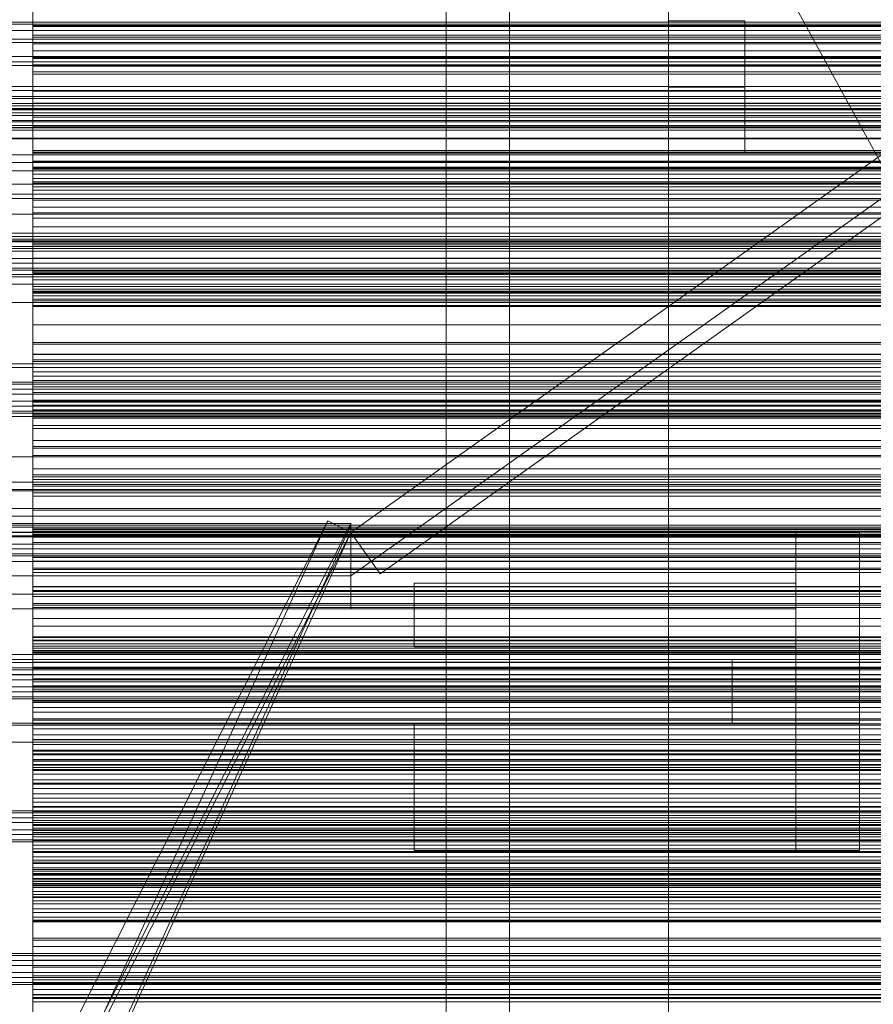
# Model space of a CAD drawing. Header units: millimetres. Extents: x -4738 to 65662, y -68080 to 6847.
# Tile 296 of 656: x 548 to 682, y -34474 to -34319. Entities that reach past the tile are written whole.
import ezdxf

# ---------------------------------------------------------------- set-up
doc = ezdxf.new("R2010")
doc.units = ezdxf.units.MM
for name, color, linetype, lineweight in [('COTAS_O', 1, 'Continuous', 0), ('COTAS_P', 1, 'Continuous', 0), ('frontal_briquetadora', 7, 'Continuous', 0), ('frontal_C03', 7, 'Continuous', 0), ('frontal_C10', 7, 'Continuous', 0), ('frontal_mezcladora', 7, 'Continuous', 0), ('frontal_secador', 7, 'Continuous', 0), ('frontal_tolva', 7, 'Continuous', 0), ('frontal_tolva-C01', 7, 'Continuous', 0)]:
    doc.layers.add(name, color=color, linetype=linetype, lineweight=lineweight)
doc.dimstyles.new('R19_100', dxfattribs={"dimtxt": 250, "dimasz": 150, "dimexe": 150, "dimexo": 80, "dimgap": 100, "dimtad": 1, "dimtih": 1, "dimtoh": 1, "dimdsep": 46, "dimcen": 0.09, "dimadec": 0, "dimazin": 0, "dimtfac": 1, "dimtdec": 4, "dimtofl": 0, "dimtmove": 0, "dimatfit": 3, "dimfxl": 1, "dimtolj": 1, "dimtzin": 0, "dimarcsym": 0})

# ---------------------------------------------------------------- blocks, each defined once
blk = doc.blocks.new('DIM_R30_48')
at = {"layer": 'COTAS_O'}
for p, q in [((-1725, -33700), (-1575, -33655)), ((1725, -33700), (1575, -33655)), ((-1725, -34400), (-1725, -33700)), ((-1725, -33700), (1725, -33700)), ((-1725, -33700), (-1575, -33745)), ((1725, -33700), (1575, -33745)), ((1725, -34400), (1725, -33700))]:
    blk.add_line(p, q, dxfattribs=at)
blk.add_text('3450 O', height=250, dxfattribs=at).set_placement((0, -33600))
blk = doc.blocks.new('DIM_R30_49')
at = {"layer": 'COTAS_P'}
for p, q in [((-150, -32300), (550, -32300)), ((550, -32300), (505, -32450)), ((550, -34900), (550, -32300)), ((550, -32300), (595, -32450)), ((550, -34900), (505, -34750)), ((550, -34900), (595, -34750)), ((-150, -34900), (550, -34900))]:
    blk.add_line(p, q, dxfattribs=at)
blk.add_text('2600 P', height=250, rotation=90, dxfattribs=at).set_placement((450, -33600))
blk = doc.blocks.new('DIM_R30_52')
at = {"layer": 'COTAS_O'}
for p, q in [((-650, -34200), (-500, -34155)), ((650, -34200), (500, -34155)), ((-650, -34900), (-650, -34200)), ((-650, -34200), (650, -34200)), ((-650, -34200), (-500, -34245)), ((650, -34200), (500, -34245)), ((650, -34900), (650, -34200))]:
    blk.add_line(p, q, dxfattribs=at)
blk.add_text('1300 O', height=250, dxfattribs=at).set_placement((0, -34100))

msp = doc.modelspace()

# ---------------------------------------------------------------- linework, layer by layer
at = {"layer": 'frontal_briquetadora'}
for p, q in [((550, -34322.274), (550, -34303.218)), ((550, -34305.022), (550, -34324.035)), ((550, -34322.166), (550, -34307.991)), ((550, -34310.522), (550, -34320.336)), ((550, -34312.729), (550, -34326.728)), ((550, -34313.283), (550, -34320.453)), ((550, -34313.695), (550, -34332.474)), ((550, -34329.883), (550, -34316.01)), ((550, -34331.49), (550, -34317.381)), ((550, -34318.233), (550, -34325.389)), ((550, -34319.223), (550, -34321.115)), ((750, -34320.336), (550, -34320.336)), ((550, -34320.336), (550, -34321.843)), ((550, -34320.453), (550, -34327.603)), ((550, -34320.453), (750, -34320.453)), ((750, -34321.115), (550, -34321.115)), ((550, -34321.115), (550, -34323.219)), ((750, -34321.843), (550, -34321.843)), ((550, -34321.843), (550, -34323.176)), ((550, -34336.269), (550, -34322.166)), ((550, -34322.166), (750, -34322.166)), ((550, -34340.775), (550, -34322.274)), ((750, -34323.176), (550, -34323.176)), ((550, -34323.176), (550, -34324.327)), ((750, -34323.219), (550, -34323.219)), ((550, -34323.219), (550, -34325.517)), ((550, -34324.035), (550, -34342.473)), ((750, -34324.327), (550, -34324.327)), ((550, -34324.327), (550, -34325.282)), ((750, -34325.282), (550, -34325.282)), ((550, -34325.282), (550, -34326.024)), ((550, -34325.389), (550, -34332.522)), ((550, -34325.389), (750, -34325.389)), ((750, -34325.517), (550, -34325.517)), ((550, -34325.517), (550, -34327.995)), ((750, -34326.024), (550, -34326.024)), ((550, -34326.024), (550, -34326.524)), ((750, -34326.524), (550, -34326.524)), ((550, -34326.524), (550, -34336.266)), ((550, -34326.728), (550, -34339.979)), ((550, -34326.728), (750, -34326.728)), ((550, -34327.603), (550, -34334.728)), ((550, -34327.603), (750, -34327.603)), ((750, -34327.995), (550, -34327.995)), ((550, -34327.995), (550, -34330.645)), ((550, -34342.887), (550, -34329.883)), ((550, -34329.883), (750, -34329.883)), ((750, -34330.645), (550, -34330.645)), ((550, -34330.645), (550, -34340.399)), ((550, -34345.662), (550, -34331.49)), ((550, -34331.49), (750, -34331.49)), ((550, -34332.474), (550, -34350.58)), ((550, -34332.522), (550, -34346.226)), ((550, -34332.522), (750, -34332.522)), ((550, -34334.728), (550, -34341.827)), ((550, -34334.728), (750, -34334.728)), ((750, -34336.266), (550, -34336.266)), ((550, -34336.266), (550, -34338.137)), ((550, -34349.756), (550, -34336.269)), ((750, -34338.137), (550, -34338.137)), ((550, -34338.137), (550, -34340.247)), ((520, -34340.638), (750, -34340.638)), ((550, -34339.979), (550, -34351.973)), ((550, -34339.979), (750, -34339.979)), ((750, -34340.247), (550, -34340.247)), ((550, -34340.247), (550, -34342.568)), ((750, -34340.399), (550, -34340.399)), ((550, -34340.399), (550, -34341.664)), ((550, -34358.505), (550, -34340.775)), ((520, -34341.864), (750, -34341.864)), ((750, -34341.664), (550, -34341.664)), ((550, -34341.664), (550, -34342.757)), ((550, -34341.827), (550, -34348.895)), ((550, -34341.827), (750, -34341.827)), ((550, -34342.473), (550, -34360.12)), ((750, -34342.568), (550, -34342.568)), ((550, -34342.568), (550, -34345.081)), ((750, -34342.757), (550, -34342.757)), ((550, -34342.757), (550, -34343.667)), ((550, -34354.521), (550, -34342.887)), ((550, -34342.887), (750, -34342.887)), ((750, -34343.667), (550, -34343.667)), ((550, -34343.667), (550, -34344.384)), ((750, -34344.384), (550, -34344.384)), ((550, -34344.384), (550, -34344.888)), ((750, -34344.888), (550, -34344.888)), ((550, -34344.888), (550, -34345.152)), ((750, -34345.081), (550, -34345.081)), ((550, -34345.081), (550, -34347.772)), ((750, -34345.152), (550, -34345.152)), ((550, -34345.152), (550, -34354.812)), ((550, -34359.353), (550, -34345.662)), ((550, -34345.662), (750, -34345.662)), ((550, -34346.226), (550, -34358.933)), ((550, -34346.226), (750, -34346.226)), ((520, -34347.5), (750, -34347.5)), ((750, -34347.772), (550, -34347.772)), ((550, -34347.772), (550, -34350.633)), ((550, -34348.895), (550, -34362.398)), ((550, -34348.895), (750, -34348.895)), ((550, -34362.109), (550, -34349.756)), ((550, -34349.756), (750, -34349.756)), ((550, -34350.58), (550, -34367.8)), ((750, -34350.633), (550, -34350.633)), ((550, -34350.633), (550, -34360.305)), ((520, -34352.961), (750, -34352.961)), ((550, -34351.973), (550, -34362.248)), ((550, -34351.973), (750, -34351.973)), ((520, -34354.188), (750, -34354.188)), ((550, -34364.34), (550, -34354.521)), ((550, -34354.521), (750, -34354.521)), ((750, -34354.812), (550, -34354.812)), ((550, -34354.812), (550, -34356.898)), ((750, -34356.898), (550, -34356.898)), ((550, -34356.898), (550, -34359.222)), ((550, -34375.256), (550, -34358.505)), ((550, -34358.933), (550, -34370.153)), ((550, -34358.933), (750, -34358.933)), ((750, -34359.222), (550, -34359.222)), ((550, -34359.222), (550, -34361.754)), ((550, -34372.036), (550, -34359.353)), ((550, -34359.353), (750, -34359.353)), ((550, -34360.12), (550, -34376.769)), ((750, -34360.305), (550, -34360.305)), ((550, -34360.305), (550, -34361.325)), ((750, -34361.325), (550, -34361.325)), ((550, -34361.325), (550, -34362.174)), ((750, -34361.754), (550, -34361.754)), ((550, -34361.754), (550, -34364.475)), ((550, -34372.854), (550, -34362.109)), ((550, -34362.109), (750, -34362.109)), ((750, -34362.174), (550, -34362.174)), ((550, -34362.174), (550, -34362.843)), ((550, -34362.248), (550, -34370.411)), ((550, -34362.248), (750, -34362.248)), ((550, -34362.398), (550, -34374.777)), ((550, -34362.398), (750, -34362.398)), ((750, -34362.843), (550, -34362.843)), ((550, -34362.843), (550, -34363.318)), ((750, -34363.318), (550, -34363.318)), ((550, -34363.318), (550, -34363.583)), ((750, -34363.583), (550, -34363.583)), ((550, -34363.583), (550, -34363.611)), ((750, -34363.611), (550, -34363.611)), ((550, -34363.611), (550, -34373.165)), ((550, -34371.965), (550, -34364.34)), ((550, -34364.34), (750, -34364.34)), ((750, -34364.475), (550, -34364.475)), ((550, -34364.475), (550, -34367.374)), ((750, -34367.374), (550, -34367.374)), ((550, -34367.374), (550, -34370.439)), ((550, -34367.8), (550, -34383.931)), ((550, -34370.153), (550, -34379.456)), ((550, -34370.153), (750, -34370.153)), ((550, -34370.411), (550, -34376.147)), ((550, -34370.411), (750, -34370.411)), ((750, -34370.439), (550, -34370.439)), ((550, -34370.439), (550, -34380.005)), ((550, -34377.104), (550, -34371.965)), ((550, -34371.965), (750, -34371.965)), ((550, -34383.225), (550, -34372.036)), ((550, -34372.036), (750, -34372.036)), ((550, -34381.578), (550, -34372.854)), ((550, -34372.854), (750, -34372.854)), ((750, -34373.165), (550, -34373.165)), ((550, -34373.165), (550, -34375.462)), ((550, -34374.777), (550, -34385.556)), ((550, -34374.777), (750, -34374.777)), ((550, -34390.831), (550, -34375.256)), ((750, -34375.462), (550, -34375.462)), ((550, -34375.462), (550, -34377.994)), ((550, -34376.147), (550, -34379.236)), ((550, -34376.147), (750, -34376.147)), ((550, -34376.769), (550, -34392.225)), ((550, -34379.559), (550, -34377.104)), ((550, -34377.104), (750, -34377.104)), ((750, -34377.994), (550, -34377.994)), ((550, -34377.994), (550, -34380.73)), ((550, -34379.236), (550, -34379.559)), ((550, -34379.236), (750, -34379.236)), ((550, -34379.456), (550, -34386.483)), ((550, -34379.456), (750, -34379.456)), ((550, -34379.559), (750, -34379.559)), ((750, -34380.005), (550, -34380.005)), ((550, -34380.005), (550, -34380.778)), ((750, -34380.73), (550, -34380.73)), ((550, -34380.73), (550, -34383.655)), ((750, -34380.778), (550, -34380.778)), ((550, -34380.778), (550, -34381.382)), ((750, -34381.382), (550, -34381.382)), ((550, -34381.382), (550, -34381.806)), ((550, -34387.945), (550, -34381.578)), ((550, -34381.578), (750, -34381.578)), ((750, -34381.806), (550, -34381.806)), ((550, -34381.806), (550, -34382.04)), ((550, -34382.066), (550, -34381.857)), ((750, -34381.857), (550, -34381.857)), ((550, -34381.857), (550, -34391.282)), ((750, -34382.04), (550, -34382.04)), ((550, -34382.04), (550, -34382.066)), ((750, -34382.066), (550, -34382.066)), ((550, -34392.488), (550, -34383.225)), ((550, -34383.225), (750, -34383.225)), ((750, -34383.655), (550, -34383.655)), ((550, -34383.655), (550, -34386.753)), ((550, -34383.931), (550, -34398.786)), ((550, -34385.556), (550, -34394.32)), ((550, -34385.556), (750, -34385.556)), ((550, -34386.483), (550, -34390.966)), ((550, -34386.483), (750, -34386.483)), ((750, -34386.753), (550, -34386.753)), ((550, -34386.753), (550, -34390.016)), ((550, -34391.711), (550, -34387.945)), ((550, -34387.945), (750, -34387.945)), ((750, -34390.016), (550, -34390.016)), ((550, -34390.016), (550, -34399.452)), ((550, -34405.049), (550, -34390.831)), ((550, -34390.966), (550, -34392.731)), ((550, -34390.966), (750, -34390.966)), ((750, -34391.282), (550, -34391.282)), ((550, -34391.282), (550, -34393.784)), ((550, -34392.731), (550, -34391.711)), ((550, -34391.711), (750, -34391.711)), ((550, -34392.225), (550, -34406.306)), ((550, -34399.471), (550, -34392.488)), ((550, -34392.488), (750, -34392.488)), ((550, -34392.731), (750, -34392.731)), ((750, -34393.784), (550, -34393.784)), ((550, -34393.784), (550, -34396.517)), ((550, -34394.32), (550, -34400.733)), ((550, -34394.32), (750, -34394.32)), ((520, -34396.252), (750, -34396.252)), ((750, -34396.517), (550, -34396.517)), ((550, -34396.517), (550, -34399.453)), ((520, -34397.478), (750, -34397.478)), ((550, -34398.786), (550, -34412.189)), ((750, -34399.452), (550, -34399.452)), ((550, -34399.452), (550, -34399.977)), ((550, -34399.453), (550, -34402.572)), ((550, -34403.905), (550, -34399.471)), ((550, -34399.471), (750, -34399.471)), ((550, -34401.617), (550, -34399.621)), ((550, -34399.621), (550, -34400.409)), ((550, -34399.621), (750, -34399.621)), ((520, -34400.574), (750, -34400.574)), ((550, -34400.29), (550, -34399.845)), ((750, -34399.845), (550, -34399.845)), ((550, -34399.845), (550, -34409.118)), ((750, -34399.977), (550, -34399.977)), ((550, -34399.977), (550, -34400.333)), ((550, -34400.504), (550, -34400.29)), ((750, -34400.29), (550, -34400.29)), ((750, -34400.333), (550, -34400.333)), ((550, -34400.333), (550, -34400.512)), ((550, -34400.409), (550, -34403.95)), ((550, -34400.409), (750, -34400.409)), ((750, -34400.504), (550, -34400.504)), ((750, -34400.512), (550, -34400.512)), ((550, -34400.733), (550, -34404.548)), ((550, -34400.733), (750, -34400.733)), ((550, -34406.32), (550, -34401.617)), ((550, -34401.617), (750, -34401.617)), ((750, -34402.572), (550, -34402.572)), ((550, -34402.572), (550, -34405.863)), ((520, -34403.366), (750, -34403.366)), ((550, -34405.619), (550, -34403.905)), ((550, -34403.905), (750, -34403.905)), ((550, -34403.95), (550, -34410.109)), ((550, -34403.95), (750, -34403.95)), ((520, -34404.593), (750, -34404.593)), ((550, -34404.548), (550, -34405.619)), ((550, -34404.548), (750, -34404.548)), ((550, -34417.742), (550, -34405.049)), ((550, -34405.619), (750, -34405.619)), ((750, -34405.863), (550, -34405.863)), ((550, -34405.863), (550, -34409.315)), ((550, -34406.306), (550, -34418.848)), ((550, -34413.548), (550, -34406.32)), ((550, -34406.32), (750, -34406.32)), ((550, -34408.59), (550, -34408.499)), ((550, -34408.499), (550, -34411.183)), ((550, -34408.499), (750, -34408.499)), ((550, -34411.452), (550, -34408.59)), ((550, -34408.59), (750, -34408.59)), ((750, -34409.118), (550, -34409.118)), ((550, -34409.118), (550, -34411.82)), ((750, -34409.315), (550, -34409.315)), ((550, -34409.315), (550, -34418.6)), ((550, -34410.109), (550, -34418.648)), ((550, -34410.109), (750, -34410.109)), ((550, -34411.183), (550, -34416.538)), ((550, -34411.183), (750, -34411.183)), ((550, -34416.974), (550, -34411.452)), ((550, -34411.452), (750, -34411.452)), ((750, -34411.82), (550, -34411.82)), ((550, -34411.82), (550, -34414.748)), ((550, -34412.189), (550, -34423.984)), ((550, -34423.026), (550, -34413.548)), ((550, -34413.548), (750, -34413.548)), ((750, -34414.748), (550, -34414.748)), ((550, -34414.748), (550, -34417.875)), ((550, -34418.624), (550, -34416.449)), ((550, -34416.449), (550, -34417.056)), ((550, -34416.449), (750, -34416.449)), ((550, -34416.538), (550, -34424.359)), ((550, -34416.538), (750, -34416.538)), ((550, -34424.945), (550, -34416.974)), ((550, -34416.974), (750, -34416.974)), ((550, -34417.056), (550, -34420.421)), ((550, -34417.056), (750, -34417.056)), ((550, -34418.213), (550, -34417.532)), ((750, -34417.532), (550, -34417.532)), ((550, -34417.532), (550, -34426.632)), ((550, -34428.761), (550, -34417.742)), ((750, -34417.875), (550, -34417.875)), ((550, -34417.875), (550, -34421.182)), ((550, -34418.665), (550, -34418.213)), ((750, -34418.213), (550, -34418.213)), ((520, -34419.212), (750, -34419.212)), ((750, -34418.6), (550, -34418.6)), ((550, -34418.6), (550, -34418.874)), ((550, -34423.497), (550, -34418.624)), ((550, -34418.624), (750, -34418.624)), ((550, -34418.648), (550, -34421.417)), ((550, -34418.648), (750, -34418.648)), ((550, -34418.916), (550, -34418.665)), ((750, -34418.665), (550, -34418.665)), ((550, -34418.848), (550, -34429.704)), ((750, -34418.874), (550, -34418.874)), ((550, -34418.874), (550, -34418.982)), ((550, -34418.982), (550, -34418.916)), ((750, -34418.916), (550, -34418.916)), ((750, -34418.982), (550, -34418.982)), ((520, -34420), (750, -34420)), ((520, -34420.439), (750, -34420.439)), ((550, -34420.421), (550, -34426.416)), ((550, -34420.421), (750, -34420.421)), ((750, -34421.182), (550, -34421.182)), ((550, -34421.182), (550, -34424.657)), ((550, -34421.417), (550, -34424.121)), ((550, -34421.417), (750, -34421.417)), ((550, -34434.387), (550, -34423.026)), ((550, -34423.026), (750, -34423.026)), ((550, -34430.882), (550, -34423.497)), ((550, -34423.497), (750, -34423.497)), ((550, -34423.984), (550, -34434.032)), ((550, -34424.121), (550, -34426.757)), ((550, -34424.121), (750, -34424.121)), ((550, -34424.359), (550, -34434.344)), ((550, -34424.359), (750, -34424.359)), ((750, -34424.657), (550, -34424.657)), ((550, -34424.657), (550, -34428.29)), ((550, -34427.56), (550, -34424.945)), ((550, -34424.945), (750, -34424.945)), ((550, -34426.416), (550, -34434.809)), ((550, -34426.416), (750, -34426.416)), ((750, -34426.632), (550, -34426.632)), ((550, -34426.632), (550, -34429.526)), ((550, -34426.757), (550, -34429.325)), ((550, -34426.757), (750, -34426.757)), ((550, -34430.107), (550, -34427.56)), ((550, -34427.56), (750, -34427.56)), ((750, -34428.29), (550, -34428.29)), ((550, -34428.29), (550, -34437.401)), ((550, -34437.978), (550, -34428.761)), ((550, -34429.325), (550, -34431.823)), ((550, -34429.325), (750, -34429.325)), ((750, -34429.526), (550, -34429.526)), ((550, -34429.526), (550, -34432.642)), ((550, -34429.704), (550, -34438.745)), ((550, -34432.583), (550, -34430.107)), ((550, -34430.107), (750, -34430.107)), ((550, -34433.336), (550, -34430.882)), ((550, -34430.882), (750, -34430.882)), ((550, -34431.823), (550, -34434.25)), ((550, -34431.823), (750, -34431.823)), ((550, -34434.988), (550, -34432.583)), ((550, -34432.583), (750, -34432.583)), ((750, -34432.642), (550, -34432.642)), ((550, -34432.642), (550, -34435.953)), ((550, -34435.719), (550, -34433.336)), ((550, -34433.336), (750, -34433.336)), ((550, -34434.032), (550, -34442.216)), ((550, -34434.25), (550, -34436.605)), ((550, -34434.25), (750, -34434.25)), ((550, -34434.344), (550, -34446.111)), ((550, -34434.344), (750, -34434.344)), ((550, -34447.196), (550, -34434.387)), ((550, -34434.387), (750, -34434.387)), ((550, -34434.809), (550, -34445.279)), ((550, -34434.809), (750, -34434.809)), ((550, -34435.79), (550, -34434.876)), ((750, -34434.876), (550, -34434.876)), ((550, -34434.876), (550, -34443.78)), ((550, -34437.321), (550, -34434.988)), ((550, -34434.988), (750, -34434.988)), ((550, -34438.029), (550, -34435.719)), ((550, -34435.719), (750, -34435.719)), ((550, -34436.481), (550, -34435.79)), ((750, -34435.79), (550, -34435.79)), ((750, -34435.953), (550, -34435.953)), ((550, -34435.953), (550, -34439.44)), ((550, -34436.973), (550, -34436.481)), ((750, -34436.481), (550, -34436.481)), ((550, -34436.605), (550, -34438.887)), ((550, -34436.605), (750, -34436.605)), ((550, -34437.284), (550, -34436.973)), ((750, -34436.973), (550, -34436.973)), ((550, -34437.424), (550, -34437.284)), ((750, -34437.284), (550, -34437.284)), ((550, -34439.58), (550, -34437.321)), ((550, -34437.321), (750, -34437.321)), ((750, -34437.401), (550, -34437.401)), ((550, -34437.401), (550, -34437.424)), ((750, -34437.424), (550, -34437.424)), ((550, -34445.284), (550, -34437.978)), ((550, -34440.265), (550, -34438.029)), ((550, -34438.029), (750, -34438.029)), ((550, -34438.745), (550, -34445.867)), ((550, -34438.887), (550, -34441.096)), ((550, -34438.887), (750, -34438.887)), ((750, -34439.44), (550, -34439.44)), ((550, -34439.44), (550, -34443.091)), ((550, -34441.765), (550, -34439.58)), ((550, -34439.58), (750, -34439.58)), ((550, -34442.427), (550, -34440.265)), ((550, -34440.265), (750, -34440.265)), ((550, -34441.096), (550, -34443.229)), ((550, -34441.096), (750, -34441.096)), ((550, -34443.875), (550, -34441.765)), ((550, -34441.765), (750, -34441.765)), ((550, -34442.216), (550, -34448.439)), ((550, -34444.514), (550, -34442.427)), ((550, -34442.427), (750, -34442.427)), ((750, -34443.091), (550, -34443.091)), ((550, -34443.091), (550, -34446.897)), ((550, -34443.229), (550, -34445.286)), ((550, -34443.229), (750, -34443.229)), ((750, -34443.78), (550, -34443.78)), ((550, -34443.78), (550, -34446.86)), ((550, -34445.909), (550, -34443.875)), ((550, -34443.875), (750, -34443.875)), ((550, -34446.523), (550, -34444.514)), ((550, -34444.514), (750, -34444.514)), ((550, -34445.279), (550, -34457.423)), ((550, -34445.279), (750, -34445.279)), ((550, -34450.593), (550, -34445.284)), ((550, -34445.286), (550, -34447.267)), ((550, -34445.286), (750, -34445.286)), ((550, -34445.867), (550, -34450.986)), ((550, -34447.865), (550, -34445.909)), ((550, -34445.909), (750, -34445.909)), ((550, -34446.111), (550, -34459.207)), ((550, -34446.111), (750, -34446.111)), ((550, -34448.456), (550, -34446.523)), ((550, -34446.523), (750, -34446.523)), ((750, -34446.86), (550, -34446.86)), ((550, -34446.86), (550, -34450.157)), ((750, -34446.897), (550, -34446.897)), ((550, -34446.897), (550, -34455.811)), ((550, -34460.96), (550, -34447.196)), ((550, -34447.196), (750, -34447.196)), ((550, -34447.267), (550, -34449.169)), ((550, -34447.267), (750, -34447.267)), ((550, -34449.743), (550, -34447.865)), ((550, -34447.865), (750, -34447.865)), ((550, -34448.439), (550, -34452.629)), ((550, -34450.31), (550, -34448.456)), ((550, -34448.456), (750, -34448.456)), ((550, -34449.169), (550, -34450.993)), ((550, -34449.169), (750, -34449.169)), ((550, -34451.543), (550, -34449.743)), ((550, -34449.743), (750, -34449.743)), ((750, -34450.157), (550, -34450.157)), ((550, -34450.157), (550, -34453.643)), ((550, -34452.084), (550, -34450.31)), ((550, -34450.31), (750, -34450.31)), ((550, -34453.844), (550, -34450.593)), ((550, -34450.986), (550, -34454.041)), ((550, -34450.993), (550, -34452.738)), ((550, -34450.993), (750, -34450.993)), ((550, -34453.263), (550, -34451.543)), ((550, -34451.543), (750, -34451.543)), ((550, -34452.98), (550, -34451.835)), ((750, -34451.835), (550, -34451.835)), ((550, -34451.835), (550, -34460.521)), ((550, -34453.779), (550, -34452.084)), ((550, -34452.084), (750, -34452.084)), ((550, -34452.629), (550, -34454.736)), ((550, -34452.738), (550, -34454.402)), ((550, -34452.738), (750, -34452.738)), ((550, -34453.907), (550, -34452.98)), ((750, -34452.98), (550, -34452.98)), ((550, -34454.902), (550, -34453.263)), ((550, -34453.263), (750, -34453.263)), ((750, -34453.643), (550, -34453.643)), ((550, -34453.643), (550, -34457.302)), ((550, -34455.393), (550, -34453.779)), ((550, -34453.779), (750, -34453.779)), ((550, -34454.998), (550, -34453.844)), ((550, -34454.64), (550, -34453.907)), ((750, -34453.907), (550, -34453.907)), ((550, -34454.041), (550, -34454.998)), ((550, -34454.402), (550, -34461.227)), ((550, -34454.402), (750, -34454.402)), ((550, -34455.196), (550, -34454.64)), ((750, -34454.64), (550, -34454.64)), ((550, -34456.46), (550, -34454.902)), ((550, -34454.902), (750, -34454.902)), ((550, -34455.583), (550, -34455.196)), ((750, -34455.196), (550, -34455.196)), ((550, -34456.926), (550, -34455.393)), ((550, -34455.393), (750, -34455.393)), ((550, -34455.811), (550, -34455.583)), ((750, -34455.583), (550, -34455.583)), ((750, -34455.811), (550, -34455.811)), ((550, -34457.936), (550, -34456.46)), ((550, -34456.46), (750, -34456.46)), ((550, -34458.377), (550, -34456.926)), ((550, -34456.926), (750, -34456.926)), ((750, -34457.302), (550, -34457.302)), ((550, -34457.302), (550, -34461.12)), ((550, -34457.423), (550, -34470.774)), ((550, -34457.423), (750, -34457.423)), ((550, -34464.14), (550, -34457.936)), ((550, -34457.936), (750, -34457.936)), ((550, -34459.744), (550, -34458.377)), ((550, -34458.377), (750, -34458.377)), ((550, -34459.207), (550, -34473.128)), ((550, -34459.207), (750, -34459.207)), ((550, -34461.029), (550, -34459.744)), ((550, -34459.744), (750, -34459.744)), ((750, -34460.521), (550, -34460.521)), ((550, -34460.521), (550, -34463.78)), ((550, -34475.151), (550, -34460.96)), ((550, -34460.96), (750, -34460.96)), ((550, -34466.598), (550, -34461.029)), ((550, -34461.029), (750, -34461.029)), ((750, -34461.12), (550, -34461.12)), ((550, -34461.12), (550, -34465.089)), ((550, -34461.227), (550, -34470.352)), ((550, -34461.227), (750, -34461.227)), ((750, -34463.78), (550, -34463.78)), ((550, -34463.78), (550, -34467.249)), ((550, -34472.72), (550, -34464.14)), ((550, -34464.14), (750, -34464.14)), ((750, -34465.089), (550, -34465.089)), ((550, -34465.089), (550, -34473.786)), ((550, -34474.612), (550, -34466.598)), ((550, -34466.598), (750, -34466.598)), ((750, -34467.249), (550, -34467.249)), ((550, -34467.249), (550, -34470.903)), ((550, -34469.742), (550, -34468.368)), ((750, -34468.368), (550, -34468.368)), ((550, -34468.368), (550, -34476.816)), ((550, -34470.902), (550, -34469.742)), ((750, -34469.742), (550, -34469.742)), ((550, -34470.352), (550, -34481.428)), ((550, -34470.352), (750, -34470.352)), ((550, -34470.774), (550, -34484.819)), ((550, -34470.774), (750, -34470.774)), ((550, -34471.874), (550, -34470.902)), ((750, -34470.902), (550, -34470.902)), ((550, -34470.903), (550, -34474.725)), ((550, -34472.673), (550, -34471.874)), ((750, -34471.874), (550, -34471.874)), ((550, -34473.307), (550, -34472.673)), ((750, -34472.673), (550, -34472.673)), ((550, -34483.346), (550, -34472.72)), ((550, -34472.72), (750, -34472.72)), ((550, -34473.128), (550, -34487.34)), ((550, -34473.128), (750, -34473.128)), ((550, -34473.786), (550, -34473.307)), ((750, -34473.307), (550, -34473.307)), ((750, -34473.786), (550, -34473.786))]:
    msp.add_line(p, q, dxfattribs=at)
at = {"layer": 'frontal_C03'}
for p, q in [((1496, -34319.792), (-1496, -34319.792)), ((1496, -34320.127), (-1496, -34320.127)), ((-1250, -34321.084), (1250, -34321.084)), ((1496, -34322.466), (-1496, -34322.466)), ((1496, -34322.968), (-1496, -34322.968)), ((1250, -34322.976), (-1250, -34322.976)), ((-1496, -34326.024), (1496, -34326.024)), ((1496, -34326.616), (-1496, -34326.616)), ((1496, -34329.924), (-1496, -34329.924)), ((1496, -34330.516), (-1496, -34330.516)), ((1250, -34331.474), (-1250, -34331.474)), ((1250, -34331.791), (-1250, -34331.791)), ((1250, -34332.585), (-1250, -34332.585)), ((1496, -34333.573), (-1496, -34333.573)), ((1496, -34334.074), (-1496, -34334.074)), ((-1250, -34333.349), (1250, -34333.349)), ((1250, -34333.564), (-1250, -34333.564)), ((1250, -34334.472), (-1250, -34334.472)), ((1250, -34335.236), (-1250, -34335.236)), ((1250, -34335.457), (-1250, -34335.457)), ((1250, -34336.03), (-1250, -34336.03)), ((1496, -34336.414), (-1496, -34336.414)), ((1496, -34336.749), (-1496, -34336.749)), ((1250, -34336.346), (-1250, -34336.346)), ((1496, -34338.015), (-1496, -34338.015)), ((1496, -34338.132), (-1496, -34338.132)), ((1250, -34345.238), (-1250, -34345.238)), ((1250, -34346.843), (-1250, -34346.843)), ((1250, -34353.932), (-1250, -34353.932)), ((1250, -34354.248), (-1250, -34354.248)), ((1250, -34354.329), (-1250, -34354.329)), ((1250, -34355.042), (-1250, -34355.042)), ((1250, -34355.401), (-1250, -34355.401)), ((-1250, -34355.806), (1250, -34355.806)), ((1250, -34356.929), (-1250, -34356.929)), ((1250, -34357.694), (-1250, -34357.694)), ((1250, -34358.488), (-1250, -34358.488)), ((1250, -34358.804), (-1250, -34358.804)), ((1250, -34359.453), (-1250, -34359.453)), ((1250, -34359.829), (-1250, -34359.829)), ((1250, -34376.389), (-1250, -34376.389)), ((1250, -34376.706), (-1250, -34376.706)), ((1250, -34377.5), (-1250, -34377.5)), ((-1250, -34378.264), (1250, -34378.264)), ((1250, -34379.387), (-1250, -34379.387)), ((1250, -34380.151), (-1250, -34380.151)), ((1250, -34380.945), (-1250, -34380.945)), ((1250, -34381.262), (-1250, -34381.262)), ((1250, -34398.847), (-1250, -34398.847)), ((1250, -34399.164), (-1250, -34399.164)), ((1250, -34399.958), (-1250, -34399.958)), ((-1250, -34400.722), (1250, -34400.722)), ((1250, -34401.845), (-1250, -34401.845)), ((1250, -34402.609), (-1250, -34402.609)), ((1250, -34403.403), (-1250, -34403.403)), ((1250, -34403.719), (-1250, -34403.719)), ((1250, -34421.305), (-1250, -34421.305)), ((1250, -34421.621), (-1250, -34421.621)), ((1250, -34422.415), (-1250, -34422.415)), ((-1250, -34423.179), (1250, -34423.179)), ((1250, -34424.302), (-1250, -34424.302)), ((1250, -34425.066), (-1250, -34425.066)), ((1250, -34425.86), (-1250, -34425.86)), ((1250, -34426.177), (-1250, -34426.177)), ((1250, -34443.762), (-1250, -34443.762)), ((1250, -34444.079), (-1250, -34444.079)), ((1250, -34444.873), (-1250, -34444.873)), ((-1250, -34445.637), (1250, -34445.637)), ((1250, -34446.76), (-1250, -34446.76)), ((1250, -34447.524), (-1250, -34447.524)), ((1250, -34448.318), (-1250, -34448.318)), ((1250, -34448.635), (-1250, -34448.635)), ((1250, -34466.22), (-1250, -34466.22)), ((1250, -34466.536), (-1250, -34466.536)), ((1250, -34467.33), (-1250, -34467.33)), ((-1250, -34468.095), (1250, -34468.095)), ((1250, -34469.217), (-1250, -34469.217)), ((1250, -34469.982), (-1250, -34469.982)), ((1250, -34470.776), (-1250, -34470.776)), ((1250, -34471.092), (-1250, -34471.092))]:
    msp.add_line(p, q, dxfattribs=at)
at = {"layer": 'frontal_C10'}
msp.add_line((748.706, -34462.106), (509.376, -34022.106), dxfattribs=at)
at = {"layer": 'frontal_mezcladora'}
for p, q in [((625, -34725), (625, -33700)), ((650, -34725), (650, -33700)), ((615, -34760), (615, -33730)), ((625, -34725), (625, -33730)), ((650, -34760), (650, -33730)), ((650, -34330), (650, -34319.608)), ((650, -34319.608), (662, -34319.608)), ((662, -34330), (662, -34319.608)), ((650, -34340.392), (650, -34330)), ((662, -34330), (650, -34330)), ((662, -34330), (662, -34340.392)), ((650, -34340.392), (662, -34340.392))]:
    msp.add_line(p, q, dxfattribs=at)
at = {"layer": 'frontal_secador'}
for p, q in [((1360, -34325.216), (-1360, -34325.216)), ((1250, -34332.924), (-1250, -34332.924)), ((1360, -34333.5), (-1360, -34333.5)), ((1360, -34343.147), (-1360, -34343.147)), ((-1360, -34353.5), (1360, -34353.5)), ((-1250, -34353.5), (1250, -34353.5)), ((1360, -34363.853), (-1360, -34363.853)), ((1360, -34373.5), (-1360, -34373.5)), ((1250, -34374.076), (-1250, -34374.076)), ((1360, -34381.784), (-1360, -34381.784)), ((1360, -34388.141), (-1360, -34388.141)), ((1360, -34392.137), (-1360, -34392.137)), ((1250, -34393.25), (-1250, -34393.25)), ((1360, -34393.5), (-1360, -34393.5)), ((1250, -34409.715), (-1250, -34409.715)), ((1250, -34422.349), (-1250, -34422.349)), ((1250, -34430.291), (-1250, -34430.291)), ((1250, -34433), (-1250, -34433))]:
    msp.add_line(p, q, dxfattribs=at)
at = {"layer": 'frontal_tolva'}
for p, q in [((1725, -33600), (600, -34400)), ((600, -34406.849), (1725, -33606.849)), ((604.636, -34406.52), (1729.636, -33606.52)), ((-1821.5, -34350), (1821.5, -34350)), ((-1821.5, -34361), (1821.5, -34361)), ((-670, -34400), (670, -34400)), ((600, -34400), (-600, -34400)), ((600, -34400), (600, -34406.849)), ((600, -34400), (604.636, -34406.52)), ((600, -34400), (670, -34400)), ((600, -34412), (600, -34400)), ((670, -34400), (680, -34400)), ((670, -34450), (670, -34400)), ((670, -34412), (670, -34400)), ((680, -34450), (680, -34400)), ((-600, -34406.849), (600, -34406.849)), ((610, -34408), (670, -34408)), ((610, -34418), (610, -34408)), ((670, -34418), (670, -34408)), ((-670, -34412), (670, -34412)), ((600, -34412), (670, -34412)), ((610, -34418), (670, -34418)), ((-660, -34420), (660, -34420)), ((660, -34430), (660, -34420)), ((-660, -34430), (660, -34430)), ((610, -34430), (680, -34430)), ((610, -34450), (610, -34430)), ((680, -34450), (680, -34430)), ((610, -34450), (680, -34450)), ((670, -34450), (680, -34450))]:
    msp.add_line(p, q, dxfattribs=at)
at = {"layer": 'frontal_tolva-C01'}
for p, q in [((-600, -34398.619), (600, -34398.619)), ((600, -34398.891), (-600, -34398.891)), ((596.429, -34398.198), (221.429, -35221.585)), ((221.429, -35141.193), (596.429, -34398.198)), ((600, -34398.619), (225, -35141.614)), ((225, -35222.279), (600, -34398.891)), ((600, -34400), (596.429, -34398.198)), ((600, -34400), (600, -34398.619)), ((600, -34398.891), (600, -34400)), ((600, -34400), (-600, -34400)), ((225, -35142.996), (600, -34400)), ((225, -35223.388), (600, -34400))]:
    msp.add_line(p, q, dxfattribs=at)

# ---------------------------------------------------------------- dimensions: what is measured, and where the dimension line sits
at = {"layer": 'COTAS_O'}
for p1, p2, picture, middle in [((-1725, -34400), (1725, -34400), 'DIM_R30_48', (0, -33700)), ((-650, -34900), (650, -34900), 'DIM_R30_52', (0, -34200))]:
    dim = msp.add_aligned_dim(p1=p1, p2=p2, distance=700, text='<> O', dimstyle='R19_100', dxfattribs=at)
    dim.commit()
    dim.dimension.update_dxf_attribs({"geometry": picture, "text_midpoint": middle})
at = {"layer": 'COTAS_P'}
dim = msp.add_aligned_dim(p1=(-150, -34900), p2=(-150, -32300), distance=-700, text='<> P', dimstyle='R19_100', dxfattribs=at)
dim.commit()
dim.dimension.update_dxf_attribs({"geometry": 'DIM_R30_49', "text_midpoint": (550, -33600)})

doc.saveas('drawing.dxf')
